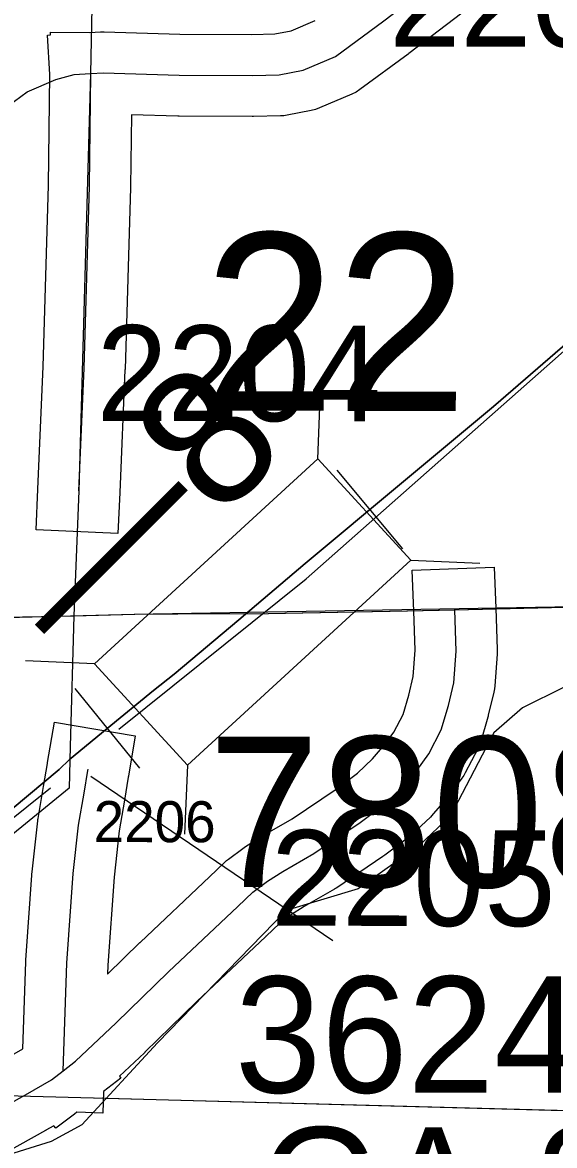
# Model space of a CAD drawing. Extents: x -132.8 to -73.3, y -60 to -26.
# Drawn here: x -118.411 to -118.022, y -48.452 to -47.631 of the extents above; entities that cross this region are included whole.
import ezdxf

# ---------------------------------------------------------------- set-up
doc = ezdxf.new("R2010")
doc.units = 0
for name, color, linetype in [('tdCoCityStreetMajor', 7, 'Continuous'), ('tdCoCorpBndry', 7, 'Continuous'), ('tdCoHydroRiver', 7, 'Continuous'), ('tdCoPrimary', 7, 'Continuous'), ('tdCoPriNonDiv', 7, 'Continuous'), ('tdCoPriNonDivCL', 7, 'Continuous'), ('tdCoRRCL', 7, 'Continuous'), ('tdCoSecRdNmbr', 7, 'Continuous'), ('tdCoSecRteBand', 7, 'Continuous'), ('tdCoSecRteCL', 7, 'Continuous'), ('tdCoSectLine', 7, 'Continuous'), ('tdCoSectLinePart', 7, 'Continuous'), ('tdCoSectNmbr', 7, 'Continuous'), ('tdCoStrucNonDivPri', 7, 'Continuous'), ('tdCoStrucPriMaintName', 7, 'Continuous'), ('tdCoStrucSecCoName', 7, 'Continuous'), ('tdCoStrucSecFHWANum', 7, 'Continuous'), ('tdCoSurfBitum', 7, 'Continuous'), ('tdCoSurfGravel', 7, 'Continuous'), ('tdStHwyPriRefPost1', 7, 'Continuous')]:
    doc.layers.add(name, color=color, linetype=linetype)

msp = doc.modelspace()

# ---------------------------------------------------------------- linework, layer by layer
at = {"layer": 'tdCoCityStreetMajor'}
msp.add_lwpolyline([(-118.45246, -48.06627), (-118.45228, -47.96682), (-118.45549, -47.83809), (-118.45647, -47.76756), (-118.4545, -47.74882), (-118.44858, -47.72909), (-118.43798, -47.70986), (-118.42614, -47.69531), (-118.40765, -47.6815), (-118.38668, -47.67262), (-118.37337, -47.66892), (-118.36119, -47.66821), (-118.36101, -47.6682)], dxfattribs=at)
at = {"layer": 'tdCoCorpBndry'}
msp.add_lwpolyline([(-118.35624, -47.4141), (-118.36119, -47.66821), (-118.3699, -47.97336), (-118.37354, -48.06481), (-118.37608, -48.16042), (-118.37689, -48.19087), (-118.69634, -48.4516), (-118.88124, -48.6063), (-119.00578, -48.72624), (-119.22081, -48.96551)], dxfattribs=at)
at = {"layer": 'tdCoHydroRiver'}
msp.add_lwpolyline([(-117.98585, -48.0942), (-118.01487, -48.11708), (-118.04527, -48.13204), (-118.06628, -48.1504), (-118.0979, -48.21108), (-118.12057, -48.23255), (-118.16562, -48.26447), (-118.21814, -48.2804), (-118.31229, -48.37725), (-118.36757, -48.43729), (-118.38999, -48.4493), (-118.4457, -48.46673), (-118.47166, -48.49285), (-118.50738, -48.52975), (-118.53695, -48.57313), (-118.57957, -48.63193), (-118.60208, -48.64709), (-118.63379, -48.65254), (-118.65762, -48.65821), (-118.69777, -48.68395), (-118.7577, -48.7407), (-118.84316, -48.80781), (-118.87734, -48.84633), (-118.90841, -48.88651)], dxfattribs=at)
at = {"layer": 'tdCoPrimary'}
for points in [[(-118.45197, -48.06626), (-118.38293, -48.06502), (-118.37354, -48.06476), (-118.37354, -48.06476), (-118.37315, -48.06475), (-118.32892, -48.06354), (-118.29753, -48.06338), (-118.23102, -48.06305), (-118.21875, -48.06281), (-118.12942, -48.06108), (-118.0949, -48.06035), (-118.02412, -48.05886), (-117.92239, -48.05679), (-117.89046, -48.05614), (-117.89006, -48.05614), (-117.8642, -48.05566), (-117.86381, -48.05566), (-117.75581, -48.05368), (-117.65174, -48.05121), (-117.56937, -48.04677), (-117.45889, -48.03864), (-117.42872, -48.03615)], [(-118.21875, -48.06281), (-118.12942, -48.06108), (-118.0949, -48.06035), (-118.02412, -48.05886), (-117.92239, -48.05679)], [(-118.21875, -48.06281), (-118.12942, -48.06108), (-118.0949, -48.06035), (-118.02412, -48.05886), (-117.92239, -48.05679)], [(-118.45197, -48.06626), (-118.38293, -48.06502), (-118.37354, -48.06476)], [(-118.45197, -48.06626), (-118.38293, -48.06502), (-118.37354, -48.06476)], [(-118.37354, -48.06476), (-118.37354, -48.06476), (-118.37315, -48.06475)], [(-118.37354, -48.06476), (-118.37354, -48.06476), (-118.37315, -48.06475)], [(-118.37315, -48.06475), (-118.32892, -48.06354), (-118.29753, -48.06338)], [(-118.37315, -48.06475), (-118.32892, -48.06354), (-118.29753, -48.06338)], [(-118.29753, -48.06338), (-118.23102, -48.06305), (-118.21875, -48.06281)], [(-118.29753, -48.06338), (-118.23102, -48.06305), (-118.21875, -48.06281)]]:
    msp.add_lwpolyline(points, dxfattribs=at)
at = {"layer": 'tdCoPriNonDiv'}
msp.add_lwpolyline([(-118.61889, -48.0711), (-118.3293, -48.06354), (-117.75619, -48.05368), (-117.65212, -48.05121), (-117.45927, -48.03864), (-117.03141, -48.00732), (-116.85509, -47.99375), (-116.65238, -47.97994), (-116.54954, -47.97797), (-115.84942, -47.98956), (-115.38137, -47.99449), (-115.06398, -47.99893)], dxfattribs=at)
at = {"layer": 'tdCoPriNonDivCL'}
for points in [[(-118.52937, -48.06764), (-118.52897, -48.06763), (-118.45284, -48.06627), (-118.38331, -48.06502), (-118.37392, -48.06476), (-118.37392, -48.06476), (-118.37353, -48.06475), (-118.3293, -48.06354), (-118.29791, -48.06338), (-118.2314, -48.06305), (-118.21913, -48.06281), (-118.1298, -48.06108), (-118.09528, -48.06035), (-118.0245, -48.05886), (-117.92277, -48.05679), (-117.89083, -48.05614), (-117.89044, -48.05614), (-117.86458, -48.05566), (-117.86419, -48.05566), (-117.75619, -48.05368), (-117.65212, -48.05121), (-117.56975, -48.04677), (-117.45927, -48.03864), (-117.42909, -48.03615)], [(-118.52897, -48.06763), (-118.45284, -48.06627), (-118.38331, -48.06502), (-118.37392, -48.06476), (-118.37353, -48.06475), (-118.37353, -48.06475), (-118.3293, -48.06354), (-118.29791, -48.06338), (-118.2314, -48.06305), (-118.21913, -48.06281), (-118.1298, -48.06108), (-118.09528, -48.06035), (-118.0245, -48.05886), (-117.92277, -48.05679), (-117.89083, -48.05614), (-117.89044, -48.05614), (-117.86458, -48.05566), (-117.86419, -48.05566), (-117.75619, -48.05368), (-117.65212, -48.05121), (-117.56975, -48.04677), (-117.45927, -48.03864), (-117.42909, -48.03615)]]:
    msp.add_lwpolyline(points, dxfattribs=at)
at = {"layer": 'tdCoRRCL'}
for p, q in [((-118.18102, -47.9583), (-118.13296, -48.01588)), ((-118.37268, -48.11802), (-118.32539, -48.17624))]:
    msp.add_line(p, q, dxfattribs=at)
for points in [[(-118.34055, -48.14787), (-118.20353, -48.03787), (-118.0129, -47.86931), (-117.96949, -47.83889), (-117.82332, -47.68021), (-117.72942, -47.58958), (-117.45491, -47.2907), (-117.25061, -47.08148), (-117.1502, -46.98314), (-116.96013, -46.8966), (-116.32459, -46.67342), (-116.21935, -46.63199), (-116.10314, -46.59401), (-115.9783, -46.58781), (-115.8556, -46.60363), (-115.70427, -46.61074), (-115.63313, -46.6063), (-115.48336, -46.55183), (-115.39862, -46.50988)], [(-118.42937, -48.21483), (-118.38418, -48.17732), (-118.37671, -48.16999), (-118.34914, -48.14721), (-118.31511, -48.11957), (-118.30014, -48.10742), (-118.25284, -48.06781), (-118.20422, -48.02651), (-118.13382, -47.96775), (-118.06662, -47.91181), (-118.00692, -47.86038), (-117.97294, -47.82846), (-117.93953, -47.7958), (-117.90874, -47.76276), (-117.8635, -47.71489), (-117.82821, -47.67754), (-117.79461, -47.64225), (-117.77295, -47.61913)], [(-117.77295, -47.61913), (-117.79461, -47.64225), (-117.82821, -47.67754), (-117.8635, -47.71489), (-117.90874, -47.76276), (-117.93953, -47.7958), (-117.97294, -47.82846), (-118.00692, -47.86038), (-118.06662, -47.91181), (-118.13382, -47.96775), (-118.20422, -48.02651), (-118.25284, -48.06781), (-118.30014, -48.10742), (-118.31511, -48.11957), (-118.34914, -48.14721), (-118.37671, -48.16999), (-118.38418, -48.17732), (-118.42937, -48.21483)], [(-120.90014, -50.91758), (-120.80482, -50.8333), (-120.69913, -50.71459), (-120.38749, -50.3671), (-120.27515, -50.19914), (-119.95857, -49.75638), (-119.76019, -49.4486), (-119.624, -49.31017), (-119.6013, -49.2871), (-119.53026, -49.22585), (-119.46076, -49.16298), (-119.40286, -49.1219), (-119.33353, -49.06534), (-119.1714, -48.90077), (-118.98751, -48.68786), (-118.88892, -48.59894), (-118.66302, -48.40922), (-118.39059, -48.19074)]]:
    msp.add_lwpolyline(points, dxfattribs=at)
at = {"layer": 'tdCoSecRteBand'}
for points in [[(-118.03466, -47.5818), (-118.12852, -47.65355), (-118.12875, -47.65372), (-118.12898, -47.65389), (-118.16425, -47.67979), (-118.16704, -47.68183), (-118.17022, -47.68319), (-118.19389, -47.6933), (-118.19679, -47.69454), (-118.19987, -47.69515), (-118.21738, -47.6986), (-118.21988, -47.69909), (-118.22243, -47.69916), (-118.24216, -47.69965), (-118.24261, -47.69966), (-118.24305, -47.69966), (-118.29656, -47.69941), (-118.29696, -47.69941), (-118.29736, -47.6994), (-118.33138, -47.69835), (-118.33202, -47.75102), (-118.33202, -47.75129), (-118.33203, -47.75156), (-118.33606, -47.88458), (-118.33607, -47.88477), (-118.33608, -47.88496), (-118.33992, -47.97465), (-118.34121, -48.00462), (-118.40115, -48.00205), (-118.39987, -47.97208), (-118.39603, -47.88257), (-118.39201, -47.75002), (-118.39102, -47.66889), (-118.3927, -47.63999), (-118.39067, -47.63988), (-118.39064, -47.63785), (-118.36188, -47.6382), (-118.3539, -47.63774), (-118.35257, -47.63766), (-118.35123, -47.6377), (-118.29589, -47.63942), (-118.24322, -47.63966), (-118.22648, -47.63924), (-118.21457, -47.63689), (-118.19697, -47.62937)], [(-118.42344, -48.38897), (-118.41071, -48.38169), (-118.40862, -48.31792), (-118.4086, -48.31734), (-118.40856, -48.31677), (-118.40387, -48.25117), (-118.40383, -48.25057), (-118.40376, -48.24997), (-118.39982, -48.21471), (-118.39972, -48.21388), (-118.39959, -48.21306), (-118.39564, -48.18963), (-118.39564, -48.18962), (-118.39564, -48.18961), (-118.39282, -48.17293), (-118.39268, -48.17211), (-118.38768, -48.14252), (-118.32852, -48.15252), (-118.33352, -48.18211), (-118.33366, -48.18293), (-118.33647, -48.19961), (-118.34028, -48.2222), (-118.34407, -48.25604), (-118.34867, -48.32046), (-118.34888, -48.32702), (-118.32513, -48.30388), (-118.32497, -48.30372), (-118.32481, -48.30357), (-118.27431, -48.25578), (-118.26327, -48.24523), (-118.26193, -48.24395), (-118.26045, -48.24285), (-118.24985, -48.23496), (-118.24892, -48.23427), (-118.24794, -48.23365), (-118.23659, -48.2265), (-118.23609, -48.22618), (-118.23557, -48.22588), (-118.21377, -48.21333), (-118.18158, -48.1917), (-118.16605, -48.17989), (-118.15502, -48.16948), (-118.14619, -48.1592), (-118.13935, -48.1499), (-118.13266, -48.13706), (-118.12853, -48.1229), (-118.12531, -48.1092), (-118.12388, -48.09001), (-118.12488, -48.06141), (-118.12594, -48.03142), (-118.06598, -48.02931), (-118.06492, -48.05929), (-118.06386, -48.08954), (-118.0638, -48.09118), (-118.06392, -48.09282), (-118.06565, -48.116), (-118.06582, -48.11835), (-118.06636, -48.12065), (-118.07031, -48.13742), (-118.07049, -48.13819), (-118.07071, -48.13895), (-118.07589, -48.1567), (-118.07672, -48.15954), (-118.07808, -48.16216), (-118.08721, -48.17967), (-118.08827, -48.18172), (-118.08964, -48.18357), (-118.09851, -48.19566), (-118.09919, -48.19658), (-118.09994, -48.19745), (-118.11055, -48.20979), (-118.11156, -48.21097), (-118.1127, -48.21203), (-118.12601, -48.22461), (-118.12718, -48.22571), (-118.12845, -48.22668), (-118.14596, -48.24), (-118.14666, -48.24053), (-118.14739, -48.24102), (-118.18118, -48.26371), (-118.18204, -48.26429), (-118.18293, -48.2648), (-118.2051, -48.27757), (-118.21496, -48.28379), (-118.22315, -48.28988), (-118.23291, -48.29921), (-118.23296, -48.29926), (-118.23302, -48.29931), (-118.28341, -48.347), (-118.32148, -48.38409), (-118.32166, -48.38427), (-118.32184, -48.38444), (-118.34015, -48.40168), (-118.33912, -48.403), (-118.35169, -48.41273), (-118.35221, -48.42862), (-118.37139, -48.42799), (-118.37139, -48.42799), (-118.37306, -48.42928), (-118.38656, -48.43974), (-118.38803, -48.43784), (-118.39387, -48.44118), (-118.39407, -48.44129), (-118.39427, -48.4414), (-118.43424, -48.46344)]]:
    msp.add_lwpolyline(points, dxfattribs=at)
at = {"layer": 'tdCoSecRteCL'}
for points in [[(-118.36101, -47.6682), (-118.35216, -47.66769), (-118.29643, -47.66941), (-118.24291, -47.66966), (-118.22318, -47.66917), (-118.20568, -47.66572), (-118.182, -47.6556), (-118.14674, -47.62971), (-118.05253, -47.5577), (-118.01382, -47.52984), (-117.98669, -47.51134), (-117.93712, -47.48347), (-117.90432, -47.46424), (-117.89027, -47.45363), (-117.87695, -47.43958), (-117.86782, -47.42675), (-117.86117, -47.41368), (-117.85648, -47.39987), (-117.85327, -47.37768), (-117.85204, -47.35622), (-117.84859, -47.26227), (-117.84858, -47.26223)], [(-118.3699, -47.97336), (-118.36605, -47.88367), (-118.36202, -47.75065), (-118.36101, -47.66822)], [(-118.38121, -48.39765), (-118.37226, -48.39072), (-118.34242, -48.3626), (-118.30419, -48.32536), (-118.25364, -48.27752), (-118.24254, -48.26692), (-118.23194, -48.25903), (-118.22059, -48.25188), (-118.1979, -48.23881), (-118.16412, -48.21612), (-118.14661, -48.2028), (-118.13329, -48.19022), (-118.12269, -48.17789), (-118.11381, -48.16581), (-118.10469, -48.1483), (-118.09951, -48.13055), (-118.09556, -48.11378), (-118.09384, -48.09059), (-118.0949, -48.06035)], [(-118.38121, -48.39765), (-118.37863, -48.3189), (-118.37395, -48.25331), (-118.37, -48.21804), (-118.36606, -48.19461), (-118.36324, -48.17793), (-118.3631, -48.17711)], [(-118.95499, -48.91056), (-118.90887, -48.8499), (-118.87089, -48.80255), (-118.8598, -48.788), (-118.84993, -48.7769), (-118.83859, -48.7658), (-118.81861, -48.75002), (-118.77891, -48.72166), (-118.65807, -48.63584), (-118.60678, -48.60008), (-118.59346, -48.59047), (-118.58113, -48.57937), (-118.56905, -48.56605), (-118.55573, -48.54756), (-118.53107, -48.51427), (-118.51948, -48.49725), (-118.50789, -48.48221), (-118.49729, -48.47185), (-118.48569, -48.46174), (-118.47114, -48.45113), (-118.44944, -48.43757), (-118.40875, -48.41513), (-118.38976, -48.40428), (-118.38121, -48.39765)]]:
    msp.add_lwpolyline(points, dxfattribs=at)
at = {"layer": 'tdCoSectLine'}
msp.add_lwpolyline([(-118.88204, -48.40349), (-117.88235, -48.43017)], dxfattribs=at)
at = {"layer": 'tdCoSectLinePart'}
msp.add_lwpolyline([(-118.35836, -48.41747), (-117.9521, -48.42831)], dxfattribs=at)
at = {"layer": 'tdCoStrucNonDivPri'}
for p, q in [((-118.19511, -47.94998), (-118.19295, -47.89961)), ((-118.35845, -48.09989), (-118.19511, -47.94998)), ((-118.19511, -47.94998), (-118.12699, -48.0242)), ((-118.12699, -48.0242), (-118.29034, -48.17411)), ((-118.12699, -48.0242), (-118.07662, -48.02636)), ((-118.35845, -48.09989), (-118.40881, -48.09771)), ((-118.29034, -48.17411), (-118.35845, -48.09989)), ((-118.29034, -48.17411), (-118.29248, -48.22446)), ((-118.29034, -48.17411), (-118.29034, -48.17411))]:
    msp.add_line(p, q, dxfattribs=at)
at = {"layer": 'tdCoStrucSecFHWANum'}
msp.add_line((-118.18398, -48.30255), (-118.36098, -48.18235), dxfattribs=at)
at = {"layer": 'tdCoSurfBitum'}
for points in [[(-118.36101, -47.6682), (-118.35216, -47.66769), (-118.29643, -47.66941), (-118.24291, -47.66966), (-118.22318, -47.66917), (-118.20568, -47.66572), (-118.182, -47.6556), (-118.14674, -47.62971)], [(-118.44944, -48.43757), (-118.40875, -48.41513), (-118.38976, -48.40428), (-118.38121, -48.39765), (-118.37226, -48.39072), (-118.34242, -48.3626), (-118.30419, -48.32536), (-118.25364, -48.27752), (-118.24254, -48.26692), (-118.23194, -48.25903), (-118.22059, -48.25188), (-118.1979, -48.23881), (-118.16412, -48.21612), (-118.14661, -48.2028), (-118.13329, -48.19022), (-118.12269, -48.17789), (-118.11381, -48.16581), (-118.10469, -48.1483), (-118.09951, -48.13055), (-118.09556, -48.11378), (-118.09384, -48.09059), (-118.0949, -48.06035)]]:
    msp.add_lwpolyline(points, dxfattribs=at)
at = {"layer": 'tdCoSurfGravel'}
for points in [[(-118.3699, -47.97336), (-118.36605, -47.88367), (-118.36202, -47.75065), (-118.36101, -47.66822)], [(-118.38121, -48.39765), (-118.37863, -48.3189), (-118.37395, -48.25331), (-118.37, -48.21804), (-118.36606, -48.19461), (-118.36324, -48.17793), (-118.3631, -48.17711)]]:
    msp.add_lwpolyline(points, dxfattribs=at)

# ---------------------------------------------------------------- texts
at = {"layer": 'tdCoSecRdNmbr'}
for s, height, rotation, p in [('2203', 0.07, 359.91193, (-118.14287, -47.64845)), ('2204', 0.07, 359.91193, (-118.35695, -47.92224)), ('2206', 0.03, 359.91158, (-118.35904, -48.23036)), ('2205', 0.07, 359.91169, (-118.22945, -48.29152))]:
    msp.add_text(s, height=height, rotation=rotation, dxfattribs=at).set_placement(p)
at = {"layer": 'tdCoSectNmbr'}
msp.add_text('22', height=0.13, rotation=359.91157, dxfattribs=at).set_placement((-118.2787, -47.91475))
at = {"layer": 'tdCoStrucPriMaintName'}
msp.add_text('78083O006', height=0.11, dxfattribs=at).set_placement((-118.27528, -48.26325))
msp.add_text('78083O006', height=0.11, dxfattribs=at).set_placement((-118.27528, -48.26325))
msp.add_text('78083O006', height=0.11, dxfattribs=at).set_placement((-118.27528, -48.26325))
at = {"layer": 'tdCoStrucSecCoName'}
msp.add_text('GA-35', height=0.085, dxfattribs=at).set_placement((-118.23695, -48.52397))
at = {"layer": 'tdCoStrucSecFHWANum'}
msp.add_text('362460', height=0.085, dxfattribs=at).set_placement((-118.25572, -48.41366))
at = {"layer": 'tdStHwyPriRefPost1'}
msp.add_text('‒‒8', height=0.1, rotation=45, dxfattribs=at).set_placement((-118.37257, -48.10082))

doc.saveas('drawing.dxf')
